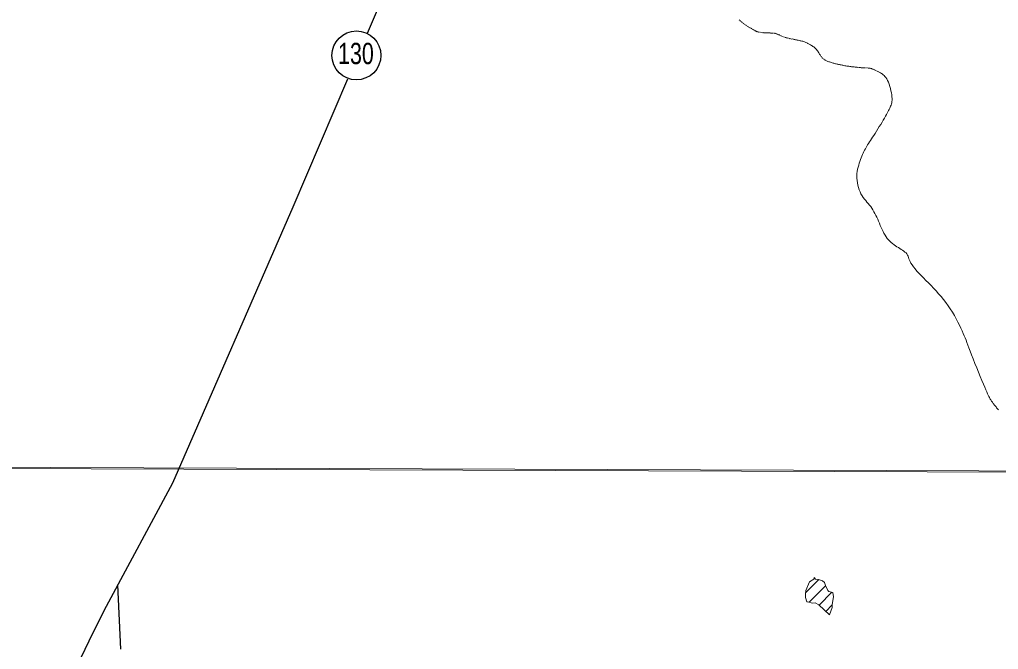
# Model space of a CAD drawing. Extents: x -1643653 to 4543381, y 1624270 to 13878484.
# Drawn here: x 600769 to 603980, y 8909321 to 8911389 of the extents above; entities that cross this region are included whole.
import ezdxf
from ezdxf.enums import TextEntityAlignment as Align

# ---------------------------------------------------------------- set-up
doc = ezdxf.new("R2010")
doc.units = 0
doc.header["$LTSCALE"] = 200
doc.layers.add('1', color=7, linetype='Continuous', lineweight=13)
doc.layers.add('6', color=7, linetype='Continuous', lineweight=13)

msp = doc.modelspace()

# ---------------------------------------------------------------- linework, layer by layer
at = {"layer": '1', "lineweight": 25}
msp.add_spline([(814781, 9009175.5), (814787.2, 9009173.4), (814796.9, 9009173.4), (814799.4, 9009172.4), (814805.1, 9009174.5), (814805.6, 9009176.5), (814811.7, 9009179.5), (814811.7, 9009179.5), (814801.5, 9009181), (814790.7, 9009181.5), (814784.1, 9009183.1), (814777.4, 9009185.1), (814778.4, 9009175.5)], degree=3, dxfattribs=at)
at = {"layer": '6'}
for p, q in [((603131, 8911387.2), (603129.6, 8911388.4)), ((603133.4, 8911385.2), (603132.3, 8911386.2)), ((603135.6, 8911383.3), (603134.6, 8911384.2)), ((603137.8, 8911381.3), (603136.7, 8911382.3)), ((603140, 8911379.3), (603138.9, 8911380.3)), ((603142.6, 8911377.2), (603141.3, 8911378.3)), ((603145.4, 8911374.9), (603144, 8911376.1)), ((603148.5, 8911372.6), (603147, 8911373.8)), ((603151.7, 8911370.4), (603150.1, 8911371.5)), ((603154.8, 8911368.4), (603153.2, 8911369.4)), ((603157.8, 8911366.6), (603156.3, 8911367.5)), ((603160.7, 8911364.9), (603159.2, 8911365.7)), ((603163.5, 8911363.3), (603162.1, 8911364.1)), ((603166.3, 8911361.7), (603164.9, 8911362.5)), ((603169, 8911360.1), (603167.6, 8911360.9)), ((603171.7, 8911358.5), (603170.3, 8911359.3)), ((603174.4, 8911356.9), (603173, 8911357.7)), ((603177, 8911355.3), (603175.7, 8911356.1)), ((603179.7, 8911353.8), (603178.3, 8911354.6)), ((603182.2, 8911352.4), (603180.9, 8911353.1)), ((603184.6, 8911351.1), (603183.4, 8911351.7)), ((603186.8, 8911350.1), (603185.8, 8911350.6)), ((603188.9, 8911349.3), (603187.9, 8911349.7)), ((603191, 8911348.7), (603190, 8911349)), ((603193.3, 8911348.2), (603192.2, 8911348.4)), ((603196, 8911347.7), (603194.6, 8911347.9)), ((603199.1, 8911347.2), (603197.5, 8911347.5)), ((603202.3, 8911346.8), (603200.7, 8911347)), ((603205.5, 8911346.4), (603203.9, 8911346.6)), ((603208.6, 8911346), (603207.1, 8911346.2)), ((603211.6, 8911345.7), (603210.1, 8911345.9)), ((603214.3, 8911345.5), (603213, 8911345.6)), ((603217, 8911345.3), (603215.6, 8911345.4)), ((603219.5, 8911345.2), (603218.2, 8911345.2)), ((603222, 8911345.1), (603220.8, 8911345.1)), ((603224.5, 8911345), (603223.2, 8911345.1)), ((603226.9, 8911345), (603225.7, 8911345)), ((603229.2, 8911345), (603228, 8911345)), ((603231.5, 8911345), (603230.3, 8911345)), ((603233.7, 8911344.9), (603232.6, 8911344.9)), ((603235.8, 8911344.9), (603234.8, 8911344.9)), ((603237.8, 8911344.9), (603236.8, 8911344.9)), ((603240.7, 8911344.8), (603239.7, 8911344.9)), ((603243.6, 8911344.6), (603242.6, 8911344.7)), ((603245.8, 8911344.2), (603244.7, 8911344.4)), ((603248, 8911343.7), (603246.9, 8911344)), ((603250.4, 8911343), (603249.2, 8911343.4)), ((603252.9, 8911342.1), (603251.6, 8911342.6)), ((603255.5, 8911341.1), (603254.2, 8911341.6)), ((603258.1, 8911339.9), (603256.8, 8911340.5)), ((603263.3, 8911338.7), (603259.4, 8911339.3)), ((603263.5, 8911337.3), (603262.1, 8911338)), ((603266.4, 8911336), (603265, 8911336.7)), ((603269.4, 8911334.6), (603267.9, 8911335.3)), ((603272.5, 8911333.3), (603271, 8911334)), ((603275.8, 8911332.1), (603274.1, 8911332.7)), ((603279.1, 8911330.9), (603277.4, 8911331.5)), ((603282.5, 8911329.9), (603280.8, 8911330.4)), ((603285.8, 8911329), (603284.2, 8911329.4)), ((603289.1, 8911328.2), (603287.5, 8911328.6)), ((603292.1, 8911327.5), (603290.6, 8911327.8)), ((603294.9, 8911326.9), (603293.5, 8911327.2)), ((603297.7, 8911326.3), (603296.3, 8911326.6)), ((603300.8, 8911325.7), (603299.2, 8911326)), ((603304.2, 8911325), (603302.5, 8911325.3)), ((603308.2, 8911324.2), (603306.2, 8911324.6)), ((603400, 8911266.3), (603398.8, 8911267.7)), ((603402.3, 8911263.8), (603401.2, 8911265)), ((603404.7, 8911261.5), (603403.5, 8911262.6)), ((603407.4, 8911259.2), (603406, 8911260.3)), ((603523.2, 8911231.6), (603521.3, 8911231.8)), ((603526.6, 8911231.3), (603524.9, 8911231.5)), ((603529.7, 8911231.1), (603528.2, 8911231.2)), ((603532.4, 8911231), (603531.1, 8911231.1)), ((603534.9, 8911230.9), (603533.7, 8911231)), ((603537.3, 8911230.9), (603536.1, 8911230.9)), ((603539.6, 8911230.9), (603538.5, 8911230.9)), ((603542.1, 8911230.8), (603540.8, 8911230.9)), ((603544.8, 8911230.7), (603543.4, 8911230.8)), ((603547.8, 8911230.5), (603546.2, 8911230.7)), ((603551.4, 8911230.2), (603549.6, 8911230.4)), ((603574.8, 8911223.6), (603573, 8911224.4)), ((603578.2, 8911222), (603576.5, 8911222.8)), ((603581.7, 8911220.4), (603580, 8911221.2)), ((574653.9, 8910009.3), (626625.7, 8909822.1)), ((603347.6, 8909507.2), (603391.2, 8909550.8)), ((603359, 8909476.2), (603413.2, 8909530.5)), ((603391.9, 8909466.7), (603434, 8909508.8)), ((603436.9, 8909508), (603439.6, 8909494.1)), ((603413.8, 8909446.2), (603435.1, 8909467.5))]:
    msp.add_line(p, q, dxfattribs=at)
at = {"layer": '6', "lineweight": 25}
msp.add_line((601101.4, 8909322), (601091.9, 8909533.6), dxfattribs=at)
at = {"layer": '6'}
msp.add_lwpolyline([(607600.8, 8920952.4), (596639.8, 8920989.8), (596608.8, 8909934.4), (607569.8, 8909894.9)], close=True, dxfattribs=at)
at = {"layer": '6', "lineweight": 25}
for points in [[(601910.1, 8911344.1), (602223.7, 8912077.8), (602313.4, 8912293.8), (602321.9, 8912321.1), (602252.1, 8912505.5), (602217.1, 8912579.8), (602219.3, 8912630.5)], [(601054.1, 8909463.7), (601272.1, 8909867.7), (601666.5, 8910774.3), (601846, 8911194.3)], [(600823.8, 8909004.9), (600844.5, 8909045.9), (600881, 8909114.5), (600890.2, 8909129.4), (600912.4, 8909171.5), (600948.7, 8909235.4), (600955.3, 8909255.3), (600972.8, 8909297.2), (601009.5, 8909374.2), (601054.1, 8909463.7)]]:
    msp.add_lwpolyline(points, dxfattribs=at)
at = {"layer": '6'}
for points in [[(603397.7, 8911269.3), (603396.5, 8911271), (603395.2, 8911273), (603393.8, 8911275.2), (603392.4, 8911277.6), (603390.8, 8911280.1), (603389.2, 8911282.7), (603387.4, 8911285.3), (603385.5, 8911287.9), (603383.5, 8911290.4), (603381.4, 8911292.9), (603379.1, 8911295.2), (603376.7, 8911297.3), (603374.3, 8911299.2), (603371.8, 8911301.1), (603369.3, 8911302.8), (603366.8, 8911304.4), (603364.4, 8911305.9), (603362, 8911307.3), (603359.8, 8911308.6), (603357.7, 8911309.8), (603355.6, 8911311), (603353.5, 8911312.1), (603351.4, 8911313.1), (603349.1, 8911314.1), (603346.8, 8911315), (603344.3, 8911315.9), (603341.6, 8911316.8), (603338.7, 8911317.6), (603335.7, 8911318.3), (603332.7, 8911319), (603329.6, 8911319.7), (603326.5, 8911320.4), (603323.5, 8911321), (603320.6, 8911321.6), (603317.8, 8911322.2), (603315.2, 8911322.7), (603312.7, 8911323.2), (603310.4, 8911323.7), (603308.2, 8911324.2)], [(603412.3, 8911255.9), (603410.6, 8911257), (603408.9, 8911258.1)], [(603519.3, 8911232), (603517.2, 8911232.3), (603515, 8911232.5), (603512.6, 8911232.8), (603510.1, 8911233.1), (603507.5, 8911233.4), (603504.8, 8911233.7), (603501.9, 8911234.1), (603498.9, 8911234.4), (603495.9, 8911234.8), (603492.8, 8911235.2), (603489.6, 8911235.7), (603486.4, 8911236.1), (603483.2, 8911236.6), (603479.9, 8911237.1), (603476.7, 8911237.7), (603473.5, 8911238.2), (603470.3, 8911238.8), (603467.3, 8911239.3), (603464.3, 8911239.9), (603461.5, 8911240.5), (603458.7, 8911241.1), (603456.1, 8911241.7), (603453.6, 8911242.3), (603451.1, 8911242.9), (603448.6, 8911243.5), (603446.1, 8911244.2), (603443.5, 8911244.8), (603440.8, 8911245.6), (603438.1, 8911246.3), (603435.2, 8911247.2), (603432.3, 8911248), (603429.4, 8911248.9), (603426.5, 8911249.8), (603423.8, 8911250.8), (603421.1, 8911251.7), (603418.6, 8911252.8), (603416.3, 8911253.8), (603414.2, 8911254.8), (603412.3, 8911255.9)], [(603571.2, 8911225.2), (603569.3, 8911226), (603567.5, 8911226.7), (603565.6, 8911227.4), (603563.6, 8911228), (603561.6, 8911228.6), (603559.5, 8911229), (603557.4, 8911229.4), (603555.4, 8911229.7), (603553.4, 8911230)], [(603618, 8911086.3), (603620.1, 8911090.4), (603622, 8911094.2), (603623.8, 8911097.9), (603625.3, 8911101.4), (603626.8, 8911104.9), (603628.2, 8911108.4), (603629.3, 8911112.1), (603630.3, 8911116), (603631, 8911120.2), (603631.4, 8911124.8), (603631.4, 8911129.9), (603631.1, 8911135.5), (603630.4, 8911141.8), (603629.3, 8911148.5), (603627.9, 8911155.6), (603626.2, 8911162.7), (603624.1, 8911169.8), (603621.9, 8911176.7), (603619.4, 8911183.1), (603616.7, 8911188.9), (603613.9, 8911194.1), (603611, 8911198.5), (603608.1, 8911202.2), (603605.1, 8911205.4), (603602.1, 8911208.1), (603599.3, 8911210.4), (603596.5, 8911212.3), (603593.9, 8911213.9), (603591.5, 8911215.4), (603589.3, 8911216.6), (603587.2, 8911217.7), (603585.3, 8911218.7), (603583.5, 8911219.6)], [(603517.6, 8910852.6), (603516.6, 8910860.4), (603516, 8910868.2), (603515.9, 8910875.9), (603516.4, 8910883.3), (603517.3, 8910890.6), (603518.6, 8910897.6), (603520.2, 8910904.3), (603522, 8910910.9), (603524, 8910917.2), (603526.1, 8910923.3), (603528.3, 8910929.2), (603530.5, 8910934.9), (603532.6, 8910940.3), (603534.8, 8910945.6), (603536.9, 8910950.7), (603539.1, 8910955.6), (603541.4, 8910960.3), (603543.8, 8910964.9), (603546.2, 8910969.4), (603548.7, 8910973.8), (603551.4, 8910978.2), (603554.3, 8910982.6), (603557.3, 8910987.2), (603560.5, 8910992.1), (603564, 8910997.2), (603567.7, 8911002.8), (603571.6, 8911008.9), (603575.9, 8911015.5), (603580.4, 8911022.6), (603585, 8911030), (603589.6, 8911037.5), (603594.1, 8911045), (603598.5, 8911052.3), (603602.6, 8911059.3), (603606.5, 8911065.8), (603609.9, 8911071.7), (603612.9, 8911077), (603615.6, 8911081.8), (603618, 8911086.3)], [(603657.1, 8910637.5), (603652.4, 8910640.4), (603647.5, 8910643.4), (603642.7, 8910646.6), (603638, 8910650), (603633.3, 8910653.6), (603628.7, 8910657.4), (603624.2, 8910661.6), (603620, 8910666), (603615.9, 8910670.8), (603612, 8910676), (603608.4, 8910681.6), (603605, 8910687.5), (603601.8, 8910693.7), (603598.7, 8910700.1), (603595.7, 8910706.7), (603592.9, 8910713.4), (603590, 8910720.2), (603587.2, 8910726.8), (603584.3, 8910733.4), (603581.4, 8910739.9), (603578.4, 8910746.3), (603575.3, 8910752.4), (603572.1, 8910758.4), (603568.7, 8910764.2), (603565.2, 8910769.8), (603561.4, 8910775.1), (603557.5, 8910780.1), (603553.3, 8910785), (603549.1, 8910789.8), (603544.9, 8910794.7), (603540.8, 8910799.7), (603536.8, 8910804.9), (603533, 8910810.5), (603529.4, 8910816.5), (603526.3, 8910823), (603523.5, 8910830), (603521.1, 8910837.3), (603519.2, 8910844.9), (603517.6, 8910852.6)], [(603865.2, 8910358.8), (603861.6, 8910366.9), (603857.5, 8910375.8), (603852.8, 8910385.4), (603847.6, 8910395.6), (603841.9, 8910406.2), (603835.8, 8910417.1), (603829.3, 8910428), (603822.5, 8910438.9), (603815.3, 8910449.7), (603807.8, 8910460), (603800.1, 8910470), (603792.2, 8910479.8), (603784.1, 8910489.2), (603775.9, 8910498.3), (603767.6, 8910507.2), (603759.3, 8910515.9), (603751.1, 8910524.4), (603742.8, 8910532.7), (603734.8, 8910540.8), (603727.1, 8910548.7), (603719.7, 8910556.3), (603712.9, 8910563.6), (603706.8, 8910570.6), (603701.4, 8910577.2), (603696.9, 8910583.4), (603693.4, 8910589.2), (603690.7, 8910594.5), (603688.5, 8910599.5), (603686.8, 8910604.1), (603685.3, 8910608.4), (603683.8, 8910612.4), (603682, 8910616.1), (603679.9, 8910619.6), (603677.2, 8910622.8), (603673.9, 8910625.9), (603670.2, 8910628.9), (603666.1, 8910631.8), (603661.7, 8910634.6), (603657.1, 8910637.5)], [(603978.6, 8910109.9), (603976.6, 8910112.4), (603974.6, 8910114.9), (603972.6, 8910117.3), (603970.6, 8910119.8), (603968.7, 8910122.2), (603966.9, 8910124.5), (603965.1, 8910126.8), (603963.5, 8910128.9), (603961.9, 8910130.9), (603960.5, 8910132.9), (603959.1, 8910134.8), (603957.8, 8910136.7), (603956.5, 8910138.8), (603955.1, 8910140.9), (603953.8, 8910143.2), (603952.3, 8910145.8), (603950.8, 8910148.6), (603949.1, 8910152), (603947.1, 8910155.9), (603944.8, 8910160.8), (603942.2, 8910166.6), (603939.1, 8910173.7), (603935.4, 8910182.2), (603931.2, 8910192.3), (603926.3, 8910204.1), (603920.9, 8910217.2), (603915.1, 8910231.3), (603909.2, 8910245.8), (603903.4, 8910260.5), (603897.7, 8910274.8), (603892.4, 8910288.2), (603887.7, 8910300.5), (603883.6, 8910311.2), (603880.1, 8910320.7), (603877, 8910329.1), (603874.1, 8910336.7), (603871.2, 8910344.1), (603868.3, 8910351.3), (603865.2, 8910358.8)], [(603980.6, 8910107.4), (603978.6, 8910109.9)], [(603436.9, 8909508), (603424.2, 8909511.6), (603420.7, 8909515.2), (603412.8, 8909531.3), (603409.4, 8909541.3), (603403.1, 8909547), (603390.5, 8909551.1), (603380.6, 8909552.4), (603376.2, 8909557.1), (603374.9, 8909552.3), (603360.8, 8909542.9), (603348.2, 8909514.4), (603347.2, 8909503.1), (603347.5, 8909492.2), (603351.7, 8909477.4)], [(603425.8, 8909435), (603434.7, 8909458.9), (603435.2, 8909469), (603439.6, 8909494.1), (603436.9, 8909508)], [(603351.7, 8909477.4), (603354.1, 8909477.3), (603370.6, 8909473.6), (603379.5, 8909474.7), (603391.2, 8909467.3), (603425.8, 8909435)]]:
    msp.add_lwpolyline(points, dxfattribs=at)
at = {"layer": '6', "lineweight": 25}
msp.add_circle((601874.1, 8911271.4), 80.3, dxfattribs=at)

# ---------------------------------------------------------------- texts
at = {"layer": '6', "width": 0.75}
msp.add_text('130', height=70, dxfattribs=at).set_placement((601872.6, 8911242.7), align=Align.CENTER)

doc.saveas('drawing.dxf')
